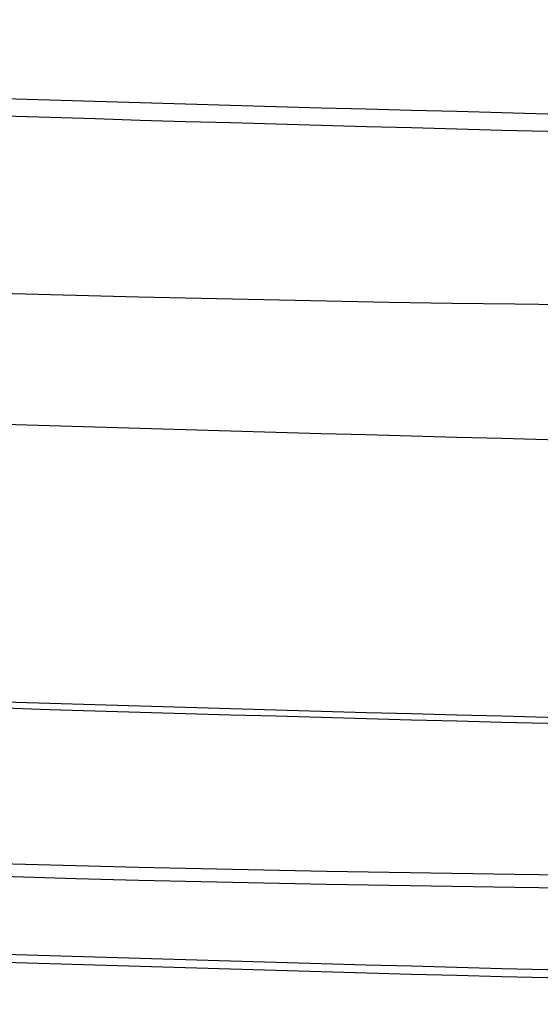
# Model space of a CAD drawing. Header units: millimetres. Extents: x -964 to -364, y -6 to 234.
# Tile 446 of 656: x -954.129 to -954.0968, y -5.7524 to -5.6915. Entities that reach past the tile are written whole.
import ezdxf

# ---------------------------------------------------------------- set-up
doc = ezdxf.new("R2010")
doc.units = ezdxf.units.MM
doc.layers.add('Default', color=18, linetype='Continuous', true_color=0x000000)

msp = doc.modelspace()

# ---------------------------------------------------------------- linework, layer by layer
at = {"layer": 'Default', "extrusion": (-4.302880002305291e-08, 0.1760482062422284, -0.9843815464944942)}
msp.add_rational_spline([(-954.071290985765, -5.718119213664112, 8.22307543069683), (-956.0712909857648, -5.71811930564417, 8.223075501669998), (-956.0712910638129, -3.749356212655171, 8.57517191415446), (-956.0712910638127, -3.749356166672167, 8.575171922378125), (-956.0712910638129, -3.749356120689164, 8.575171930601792)], [1, 0.707106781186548, 1, 0.9999999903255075, 0.9999999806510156], degree=2, knots=[0, 0, 0, 3.14159265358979, 3.14159265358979, 3.141592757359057, 3.141592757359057, 3.141592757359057], dxfattribs=at)
msp.add_rational_spline([(-954.071290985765, -5.718119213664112, 8.22307543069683), (-956.0712909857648, -5.71811930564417, 8.223075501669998), (-956.0712910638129, -3.749356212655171, 8.57517191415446), (-956.0712910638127, -3.749356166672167, 8.575171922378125), (-956.0712910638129, -3.749356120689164, 8.575171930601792)], [1, 0.707106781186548, 1, 0.9999999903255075, 0.9999999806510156], degree=2, knots=[0, 0, 0, 3.14159265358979, 3.14159265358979, 3.141592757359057, 3.141592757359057, 3.141592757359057], dxfattribs=at)
at = {"layer": 'Default', "extrusion": (-4.258863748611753e-08, 0.2252034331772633, -0.9743117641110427)}
msp.add_rational_spline([(-954.0712909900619, -5.697979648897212, 8.12476497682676), (-956.0712909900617, -5.697979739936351, 8.124765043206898), (-956.0712910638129, -3.749356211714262, 8.57517190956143), (-956.0712910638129, -3.749356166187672, 8.575171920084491), (-956.071291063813, -3.749356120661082, 8.575171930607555)], [1, 0.707106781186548, 1, 0.9999999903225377, 0.9999999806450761], degree=2, knots=[0, 0, 0, 3.14159265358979, 3.14159265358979, 3.141592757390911, 3.141592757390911, 3.141592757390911], dxfattribs=at)
msp.add_rational_spline([(-954.0712909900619, -5.697979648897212, 8.12476497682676), (-956.0712909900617, -5.697979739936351, 8.124765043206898), (-956.0712910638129, -3.749356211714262, 8.57517190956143), (-956.0712910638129, -3.749356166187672, 8.575171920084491), (-956.071291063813, -3.749356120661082, 8.575171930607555)], [1, 0.707106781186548, 1, 0.9999999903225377, 0.9999999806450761], degree=2, knots=[0, 0, 0, 3.14159265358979, 3.14159265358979, 3.141592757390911, 3.141592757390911, 3.141592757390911], dxfattribs=at)
at = {"layer": 'Default', "extrusion": (-2.641462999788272e-06, -0.1583924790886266, -0.9873762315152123)}
msp.add_rational_spline([(-954.071288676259, -5.699075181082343, 39.92282575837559), (-956.0711241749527, -5.699074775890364, 39.92283104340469), (-956.0712891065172, -3.724484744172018, 39.60607214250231)], [1.000000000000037, 0.7071238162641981, 0.9999659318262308], degree=2, dxfattribs=at)
msp.add_rational_spline([(-954.071288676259, -5.699075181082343, 39.92282575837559), (-956.0711241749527, -5.699074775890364, 39.92283104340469), (-956.0712891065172, -3.724484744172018, 39.60607214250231)], [1.000000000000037, 0.7071238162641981, 0.9999659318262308], degree=2, dxfattribs=at)
at = {"layer": 'Default', "extrusion": (-2.641462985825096e-06, -0.1583924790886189, -0.9873762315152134)}
msp.add_rational_spline([(-954.0712892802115, -5.735290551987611, 39.69706884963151), (-956.0712892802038, -5.735290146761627, 39.6970741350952), (-956.0712897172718, -3.760537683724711, 39.38028917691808), (-956.071289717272, -3.760537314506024, 39.38028911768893), (-956.0712897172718, -3.760536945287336, 39.38028905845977)], [0.9999999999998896, 0.7071067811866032, 1, 0.99999992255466, 0.9999998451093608], degree=2, knots=[5.907e-13, 5.907e-13, 5.907e-13, 3.14159265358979, 3.14159265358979, 3.141593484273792, 3.141593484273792, 3.141593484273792], dxfattribs=at)
msp.add_rational_spline([(-954.0712892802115, -5.735290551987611, 39.69706884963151), (-956.0712892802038, -5.735290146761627, 39.6970741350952), (-956.0712897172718, -3.760537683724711, 39.38028917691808), (-956.071289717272, -3.760537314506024, 39.38028911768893), (-956.0712897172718, -3.760536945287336, 39.38028905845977)], [0.9999999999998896, 0.7071067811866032, 1, 0.99999992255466, 0.9999998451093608], degree=2, knots=[5.907e-13, 5.907e-13, 5.907e-13, 3.14159265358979, 3.14159265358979, 3.141593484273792, 3.141593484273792, 3.141593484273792], dxfattribs=at)
at = {"layer": 'Default', "extrusion": (-2.626305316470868e-06, -0.09550125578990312, -0.9954293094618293)}
msp.add_rational_spline([(-954.0712896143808, -5.751396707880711, 39.57128640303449), (-956.0712896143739, -5.751396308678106, 39.57129164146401), (-956.0712897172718, -3.760537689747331, 39.38028912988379), (-956.071289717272, -3.760537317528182, 39.38028909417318), (-956.0712897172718, -3.760536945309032, 39.38028905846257)], [1.000000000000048, 0.7071067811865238, 1, 0.9999999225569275, 0.999999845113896], degree=2, knots=[-2.592e-13, -2.592e-13, -2.592e-13, 3.14159265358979, 3.14159265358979, 3.141593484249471, 3.141593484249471, 3.141593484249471], dxfattribs=at)
msp.add_rational_spline([(-954.0712896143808, -5.751396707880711, 39.57128640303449), (-956.0712896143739, -5.751396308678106, 39.57129164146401), (-956.0712897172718, -3.760537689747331, 39.38028912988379), (-956.071289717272, -3.760537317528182, 39.38028909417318), (-956.0712897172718, -3.760536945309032, 39.38028905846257)], [1.000000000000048, 0.7071067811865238, 1, 0.9999999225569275, 0.999999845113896], degree=2, knots=[-2.592e-13, -2.592e-13, -2.592e-13, 3.14159265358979, 3.14159265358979, 3.141593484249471, 3.141593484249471, 3.141593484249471], dxfattribs=at)
at = {"layer": 'Default', "extrusion": (-4.336143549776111e-08, 0.1262696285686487, -0.9919959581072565)}
msp.add_rational_spline([(-954.0712909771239, -5.750894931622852, 8.42074684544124), (-956.0712909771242, -5.750895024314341, 8.42074692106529), (-956.0712910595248, -3.766903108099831, 8.67328617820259), (-956.0712910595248, -3.766903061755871, 8.67328618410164), (-956.0712910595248, -3.766903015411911, 8.67328619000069)], [1, 0.707106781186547, 1, 0.9999999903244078, 0.9999999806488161], degree=2, knots=[0, 0, 0, 3.14159265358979, 3.14159265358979, 3.141592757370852, 3.141592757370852, 3.141592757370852], dxfattribs=at)
msp.add_rational_spline([(-954.0712909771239, -5.750894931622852, 8.42074684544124), (-956.0712909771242, -5.750895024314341, 8.42074692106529), (-956.0712910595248, -3.766903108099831, 8.67328617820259), (-956.0712910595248, -3.766903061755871, 8.67328618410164), (-956.0712910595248, -3.766903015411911, 8.67328619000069)], [1, 0.707106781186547, 1, 0.9999999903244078, 0.9999999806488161], degree=2, knots=[0, 0, 0, 3.14159265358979, 3.14159265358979, 3.141592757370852, 3.141592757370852, 3.141592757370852], dxfattribs=at)
at = {"layer": 'Default', "extrusion": (-4.302880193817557e-08, 0.1760482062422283, -0.9843815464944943)}
msp.add_rational_spline([(-954.0712909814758, -5.735666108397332, 8.32118969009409), (-956.0712909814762, -5.735666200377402, 8.32118976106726), (-956.0712910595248, -3.766903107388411, 8.67328617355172), (-956.0712910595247, -3.766903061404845, 8.673286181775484), (-956.0712910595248, -3.766903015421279, 8.673286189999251)], [1, 0.707106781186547, 1, 0.9999999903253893, 0.9999999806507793], degree=2, knots=[0, 0, 0, 3.14159265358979, 3.14159265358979, 3.141592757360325, 3.141592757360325, 3.141592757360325], dxfattribs=at)
msp.add_rational_spline([(-954.0712909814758, -5.735666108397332, 8.32118969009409), (-956.0712909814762, -5.735666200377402, 8.32118976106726), (-956.0712910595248, -3.766903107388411, 8.67328617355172), (-956.0712910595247, -3.766903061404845, 8.673286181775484), (-956.0712910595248, -3.766903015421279, 8.673286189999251)], [1, 0.707106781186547, 1, 0.9999999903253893, 0.9999999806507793], degree=2, knots=[0, 0, 0, 3.14159265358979, 3.14159265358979, 3.141592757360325, 3.141592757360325, 3.141592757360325], dxfattribs=at)
at = {"layer": 'Default', "extrusion": (-4.282176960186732e-08, 0.2006889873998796, -0.9796550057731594)}
msp.add_open_spline([(-954.0712909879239, -5.709283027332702, 8.17366749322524), (-954.2366559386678, -5.709336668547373, 8.17365651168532), (-954.48873755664, -5.678454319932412, 8.17998298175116), (-954.8140645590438, -5.575232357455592, 8.20112871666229), (-955.055259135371, -5.462513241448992, 8.22422000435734), (-955.282894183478, -5.316391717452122, 8.25415400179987), (-955.4899697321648, -5.139595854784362, 8.29037184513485), (-955.6703777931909, -4.936668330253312, 8.33194293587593), (-955.819483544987, -4.713595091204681, 8.37764101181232), (-955.9345040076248, -4.477235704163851, 8.42606084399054), (-956.0398346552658, -4.158426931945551, 8.4913709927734), (-956.0713455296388, -3.911404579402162, 8.54197520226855), (-956.0712910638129, -3.749356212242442, 8.575171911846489)], degree=3, knots=[-3.151168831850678, -3.151168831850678, -3.151168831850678, -3.151168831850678, -2.653589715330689, -2.39260068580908, -2.124483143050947, -1.851391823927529, -1.57573875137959, -1.300074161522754, -1.026949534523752, -0.7587803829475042, -0.4977265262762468, 0, 0, 0, 0], dxfattribs=at)
msp.add_open_spline([(-954.0712909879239, -5.709283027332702, 8.17366749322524), (-954.2366559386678, -5.709336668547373, 8.17365651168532), (-954.48873755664, -5.678454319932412, 8.17998298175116), (-954.8140645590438, -5.575232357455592, 8.20112871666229), (-955.055259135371, -5.462513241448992, 8.22422000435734), (-955.282894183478, -5.316391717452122, 8.25415400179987), (-955.4899697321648, -5.139595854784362, 8.29037184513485), (-955.6703777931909, -4.936668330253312, 8.33194293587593), (-955.819483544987, -4.713595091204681, 8.37764101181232), (-955.9345040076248, -4.477235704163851, 8.42606084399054), (-956.0398346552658, -4.158426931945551, 8.4913709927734), (-956.0713455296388, -3.911404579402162, 8.54197520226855), (-956.0712910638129, -3.749356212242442, 8.575171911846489)], degree=3, knots=[-3.151168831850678, -3.151168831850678, -3.151168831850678, -3.151168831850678, -2.653589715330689, -2.39260068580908, -2.124483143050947, -1.851391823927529, -1.57573875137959, -1.300074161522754, -1.026949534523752, -0.7587803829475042, -0.4977265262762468, 0, 0, 0, 0], dxfattribs=at)
at = {"layer": 'Default', "extrusion": (-4.358532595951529e-08, 0.07598371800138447, -0.9971090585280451)}
msp.add_rational_spline([(-954.0712909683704, -5.773810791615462, 8.621010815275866), (-956.0712909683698, -5.773810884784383, 8.621010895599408), (-956.071291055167, -3.779592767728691, 8.77297833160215), (-956.0712910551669, -3.779592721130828, 8.772978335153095), (-956.071291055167, -3.779592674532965, 8.77297833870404)], [0.999999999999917, 0.7071067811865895, 1, 0.999999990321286, 0.9999999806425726], degree=2, knots=[4.46e-13, 4.46e-13, 4.46e-13, 3.14159265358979, 3.14159265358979, 3.141592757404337, 3.141592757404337, 3.141592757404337], dxfattribs=at)
msp.add_rational_spline([(-954.0712909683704, -5.773810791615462, 8.621010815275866), (-956.0712909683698, -5.773810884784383, 8.621010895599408), (-956.071291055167, -3.779592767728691, 8.77297833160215), (-956.0712910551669, -3.779592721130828, 8.772978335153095), (-956.071291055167, -3.779592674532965, 8.77297833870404)], [0.999999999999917, 0.7071067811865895, 1, 0.999999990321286, 0.9999999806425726], degree=2, knots=[4.46e-13, 4.46e-13, 4.46e-13, 3.14159265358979, 3.14159265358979, 3.141592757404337, 3.141592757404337, 3.141592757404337], dxfattribs=at)
at = {"layer": 'Default', "extrusion": (-4.336142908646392e-08, 0.1262696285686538, -0.9919959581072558)}
msp.add_rational_spline([(-954.0712909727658, -5.763584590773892, 8.52043899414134), (-956.0712909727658, -5.763584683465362, 8.520439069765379), (-956.071291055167, -3.779592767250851, 8.77297832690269), (-956.071291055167, -3.779592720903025, 8.772978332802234), (-956.0712910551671, -3.779592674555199, 8.772978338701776)], [1, 0.707106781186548, 1, 0.9999999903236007, 0.999999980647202], degree=2, knots=[0, 0, 0, 3.14159265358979, 3.14159265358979, 3.141592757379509, 3.141592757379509, 3.141592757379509], dxfattribs=at)
msp.add_rational_spline([(-954.0712909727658, -5.763584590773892, 8.52043899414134), (-956.0712909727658, -5.763584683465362, 8.520439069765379), (-956.071291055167, -3.779592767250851, 8.77297832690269), (-956.071291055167, -3.779592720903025, 8.772978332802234), (-956.0712910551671, -3.779592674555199, 8.772978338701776)], [1, 0.707106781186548, 1, 0.9999999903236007, 0.999999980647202], degree=2, knots=[0, 0, 0, 3.14159265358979, 3.14159265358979, 3.141592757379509, 3.141592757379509, 3.141592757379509], dxfattribs=at)
at = {"layer": 'Default', "extrusion": (2.520474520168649e-06, -0.03191858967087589, -0.9994904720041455)}
msp.add_rational_spline([(-954.0712902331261, -5.781485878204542, 39.21515610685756), (-956.0712902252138, -5.781486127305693, 39.21515107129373), (-956.071290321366, -3.782505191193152, 39.15131389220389), (-956.0712903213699, -3.7824244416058, 39.15131131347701), (-956.0712903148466, -3.78234369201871, 39.15130873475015)], [0.9999999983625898, 0.7071067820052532, 1, 0.9999832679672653, 0.9999665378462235], degree=2, knots=[8.7814869e-09, 8.7814869e-09, 8.7814869e-09, 3.14159265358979, 3.14159265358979, 3.141772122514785, 3.141772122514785, 3.141772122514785], dxfattribs=at)
msp.add_rational_spline([(-954.0712902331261, -5.781485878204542, 39.21515610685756), (-956.0712902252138, -5.781486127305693, 39.21515107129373), (-956.071290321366, -3.782505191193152, 39.15131389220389), (-956.0712903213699, -3.7824244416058, 39.15131131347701), (-956.0712903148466, -3.78234369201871, 39.15130873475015)], [0.9999999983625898, 0.7071067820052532, 1, 0.9999832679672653, 0.9999665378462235], degree=2, knots=[8.7814869e-09, 8.7814869e-09, 8.7814869e-09, 3.14159265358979, 3.14159265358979, 3.141772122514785, 3.141772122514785, 3.141772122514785], dxfattribs=at)
at = {"layer": 'Default', "extrusion": (-2.626305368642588e-06, -0.09550125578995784, -0.995429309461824)}
msp.add_rational_spline([(-954.0712902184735, -5.773363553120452, 39.34232143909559), (-956.0712902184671, -5.773363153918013, 39.34232667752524), (-956.0712903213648, -3.782504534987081, 39.15132416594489), (-956.071290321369, -3.782424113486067, 39.15131645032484), (-956.071290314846, -3.782343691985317, 39.15130873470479)], [1.000000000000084, 0.7071067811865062, 1, 0.9999832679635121, 0.9999665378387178], degree=2, knots=[-4.486e-13, -4.486e-13, -4.486e-13, 3.14159265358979, 3.14159265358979, 3.141772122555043, 3.141772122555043, 3.141772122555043], dxfattribs=at)
msp.add_rational_spline([(-954.0712902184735, -5.773363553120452, 39.34232143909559), (-956.0712902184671, -5.773363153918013, 39.34232667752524), (-956.0712903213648, -3.782504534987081, 39.15132416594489), (-956.071290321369, -3.782424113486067, 39.15131645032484), (-956.071290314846, -3.782343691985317, 39.15130873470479)], [1.000000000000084, 0.7071067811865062, 1, 0.9999832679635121, 0.9999665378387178], degree=2, knots=[-4.486e-13, -4.486e-13, -4.486e-13, 3.14159265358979, 3.14159265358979, 3.141772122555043, 3.141772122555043, 3.141772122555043], dxfattribs=at)
at = {"layer": 'Default', "extrusion": (-4.369694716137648e-08, 0.02531081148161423, -0.9996796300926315)}
msp.add_rational_spline([(-954.0712909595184, -5.786660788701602, 8.823517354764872), (-956.0712909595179, -5.786660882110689, 8.823517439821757), (-956.071291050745, -3.787301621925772, 8.87413906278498), (-956.0712910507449, -3.787301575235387, 8.87413906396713), (-956.071291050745, -3.787301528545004, 8.874139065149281)], [0.999999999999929, 0.7071067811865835, 1, 0.999999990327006, 0.9999999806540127], degree=2, knots=[3.811e-13, 3.811e-13, 3.811e-13, 3.14159265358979, 3.14159265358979, 3.141592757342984, 3.141592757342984, 3.141592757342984], dxfattribs=at)
msp.add_rational_spline([(-954.0712909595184, -5.786660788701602, 8.823517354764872), (-956.0712909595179, -5.786660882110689, 8.823517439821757), (-956.071291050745, -3.787301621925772, 8.87413906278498), (-956.0712910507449, -3.787301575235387, 8.87413906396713), (-956.071291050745, -3.787301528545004, 8.874139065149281)], [0.999999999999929, 0.7071067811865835, 1, 0.999999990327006, 0.9999999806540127], degree=2, knots=[3.811e-13, 3.811e-13, 3.811e-13, 3.14159265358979, 3.14159265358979, 3.141592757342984, 3.141592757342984, 3.141592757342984], dxfattribs=at)
at = {"layer": 'Default', "extrusion": (-4.358532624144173e-08, 0.07598371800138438, -0.997109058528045)}
msp.add_rational_spline([(-954.0712909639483, -5.781519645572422, 8.722171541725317), (-956.0712909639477, -5.781519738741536, 8.722171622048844), (-956.071291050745, -3.787301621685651, 8.8741390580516), (-956.0712910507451, -3.787301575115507, 8.874139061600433), (-956.0712910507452, -3.787301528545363, 8.874139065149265)], [0.9999999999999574, 0.7071067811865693, 1, 0.9999999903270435, 0.9999999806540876], degree=2, knots=[2.29e-13, 2.29e-13, 2.29e-13, 3.14159265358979, 3.14159265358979, 3.141592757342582, 3.141592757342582, 3.141592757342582], dxfattribs=at)
msp.add_rational_spline([(-954.0712909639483, -5.781519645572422, 8.722171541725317), (-956.0712909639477, -5.781519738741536, 8.722171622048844), (-956.071291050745, -3.787301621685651, 8.8741390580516), (-956.0712910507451, -3.787301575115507, 8.874139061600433), (-956.0712910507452, -3.787301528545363, 8.874139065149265)], [0.9999999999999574, 0.7071067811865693, 1, 0.9999999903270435, 0.9999999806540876], degree=2, knots=[2.29e-13, 2.29e-13, 2.29e-13, 3.14159265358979, 3.14159265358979, 3.141592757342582, 3.141592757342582, 3.141592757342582], dxfattribs=at)
at = {"layer": 'Default', "extrusion": (-4.371139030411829e-08, 1.192092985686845e-07, -0.999999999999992)}
msp.add_rational_spline([(-954.071290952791, -5.789896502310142, 8.976630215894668), (-956.0712909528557, -5.789896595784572, 8.976630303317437), (-956.0712910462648, -3.789896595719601, 8.97663054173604), (-956.0712910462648, -3.789896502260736, 8.97663054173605), (-956.0712910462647, -3.789896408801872, 8.97663054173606)], [1.000000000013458, 0.707106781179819, 1, 0.9999999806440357, 0.999999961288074], degree=2, knots=[-7.21774e-11, -7.21774e-11, -7.21774e-11, 3.14159265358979, 3.14159265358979, 3.141592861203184, 3.141592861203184, 3.141592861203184], dxfattribs=at)
msp.add_rational_spline([(-954.071290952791, -5.789896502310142, 8.976630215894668), (-956.0712909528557, -5.789896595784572, 8.976630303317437), (-956.0712910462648, -3.789896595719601, 8.97663054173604), (-956.0712910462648, -3.789896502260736, 8.97663054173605), (-956.0712910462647, -3.789896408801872, 8.97663054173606)], [1.000000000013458, 0.707106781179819, 1, 0.9999999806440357, 0.999999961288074], degree=2, knots=[-7.21774e-11, -7.21774e-11, -7.21774e-11, 3.14159265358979, 3.14159265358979, 3.141592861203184, 3.141592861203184, 3.141592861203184], dxfattribs=at)
at = {"layer": 'Default', "extrusion": (-2.635208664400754e-06, -0.1270107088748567, -0.9919013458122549)}
msp.add_open_spline([(-954.071289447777, -5.745338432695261, 39.63443305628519), (-954.2366553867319, -5.745392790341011, 39.63444045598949), (-954.488739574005, -5.714117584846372, 39.6304364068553), (-954.8140665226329, -5.609585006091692, 39.61705211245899), (-955.0552618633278, -5.495434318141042, 39.60243601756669), (-955.28289716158, -5.347457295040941, 39.58348850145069), (-955.4899724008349, -5.168416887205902, 39.56056333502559), (-955.6703796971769, -4.962913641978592, 39.5342495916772), (-955.8194844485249, -4.737009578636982, 39.50532348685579), (-955.9345039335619, -4.497651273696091, 39.47467450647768), (-956.0398340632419, -4.174796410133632, 39.43333395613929), (-956.071344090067, -3.924641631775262, 39.40130229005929), (-956.0712897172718, -3.760537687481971, 39.38028915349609)], degree=3, knots=[-3.151465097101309, -3.151465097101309, -3.151465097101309, -3.151465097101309, -2.653883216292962, -2.392889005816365, -2.124761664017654, -1.851654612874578, -1.575979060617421, -1.300285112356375, -1.027124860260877, -0.75891508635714, -0.4978173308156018, 0, 0, 0, 0], dxfattribs=at)
msp.add_open_spline([(-954.071289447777, -5.745338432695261, 39.63443305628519), (-954.2366553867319, -5.745392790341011, 39.63444045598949), (-954.488739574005, -5.714117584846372, 39.6304364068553), (-954.8140665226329, -5.609585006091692, 39.61705211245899), (-955.0552618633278, -5.495434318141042, 39.60243601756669), (-955.28289716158, -5.347457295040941, 39.58348850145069), (-955.4899724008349, -5.168416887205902, 39.56056333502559), (-955.6703796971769, -4.962913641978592, 39.5342495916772), (-955.8194844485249, -4.737009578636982, 39.50532348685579), (-955.9345039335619, -4.497651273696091, 39.47467450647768), (-956.0398340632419, -4.174796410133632, 39.43333395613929), (-956.071344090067, -3.924641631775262, 39.40130229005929), (-956.0712897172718, -3.760537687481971, 39.38028915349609)], degree=3, knots=[-3.151465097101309, -3.151465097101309, -3.151465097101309, -3.151465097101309, -2.653883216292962, -2.392889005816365, -2.124761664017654, -1.851654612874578, -1.575979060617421, -1.300285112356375, -1.027124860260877, -0.75891508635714, -0.4978173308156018, 0, 0, 0, 0], dxfattribs=at)
at = {"layer": 'Default', "extrusion": (-4.320958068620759e-08, 0.1512068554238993, -0.9885021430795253)}
msp.add_open_spline([(-954.0712909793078, -5.744534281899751, 8.37077648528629), (-954.23665594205, -5.744588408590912, 8.37076821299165), (-954.4887375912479, -5.713427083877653, 8.37553483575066), (-954.8140645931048, -5.609272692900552, 8.39146689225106), (-955.0552591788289, -5.495535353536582, 8.408864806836), (-955.282894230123, -5.348093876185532, 8.4314182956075), (-955.489969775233, -5.169700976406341, 8.45870628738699), (-955.6703778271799, -4.964940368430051, 8.49002763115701), (-955.8194835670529, -4.739852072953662, 8.5244584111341), (-955.9345040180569, -4.501357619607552, 8.56093987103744), (-956.039834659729, -4.179668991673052, 8.61014718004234), (-956.0713455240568, -3.930415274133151, 8.648274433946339), (-956.0712910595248, -3.766903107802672, 8.67328617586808)], degree=3, knots=[-3.151172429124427, -3.151172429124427, -3.151172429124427, -3.151172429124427, -2.653593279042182, -2.392604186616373, -2.124486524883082, -1.851395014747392, -1.575741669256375, -1.300076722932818, -1.026951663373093, -0.7587820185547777, -0.4977276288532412, 0, 0, 0, 0], dxfattribs=at)
msp.add_open_spline([(-954.0712909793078, -5.744534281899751, 8.37077648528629), (-954.23665594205, -5.744588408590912, 8.37076821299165), (-954.4887375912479, -5.713427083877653, 8.37553483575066), (-954.8140645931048, -5.609272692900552, 8.39146689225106), (-955.0552591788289, -5.495535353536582, 8.408864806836), (-955.282894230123, -5.348093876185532, 8.4314182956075), (-955.489969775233, -5.169700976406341, 8.45870628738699), (-955.6703778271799, -4.964940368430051, 8.49002763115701), (-955.8194835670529, -4.739852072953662, 8.5244584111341), (-955.9345040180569, -4.501357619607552, 8.56093987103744), (-956.039834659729, -4.179668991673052, 8.61014718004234), (-956.0713455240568, -3.930415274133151, 8.648274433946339), (-956.0712910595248, -3.766903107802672, 8.67328617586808)], degree=3, knots=[-3.151172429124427, -3.151172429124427, -3.151172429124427, -3.151172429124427, -2.653593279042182, -2.392604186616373, -2.124486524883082, -1.851395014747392, -1.575741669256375, -1.300076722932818, -1.026951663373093, -0.7587820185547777, -0.4977276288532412, 0, 0, 0, 0], dxfattribs=at)
at = {"layer": 'Default', "extrusion": (-4.3486833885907e-08, 0.1011589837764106, -0.9948702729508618)}
msp.add_open_spline([(-954.071290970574, -5.769968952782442, 8.57059564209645), (-954.2366559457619, -5.770023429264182, 8.57059011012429), (-954.4887376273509, -5.738661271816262, 8.57377904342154), (-954.814064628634, -5.633835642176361, 8.58443778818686), (-955.055259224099, -5.519365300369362, 8.59607720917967), (-955.282894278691, -5.370973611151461, 8.61116577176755), (-955.4899698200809, -5.191431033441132, 8.62942177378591), (-955.6703778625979, -4.985350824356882, 8.65037613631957), (-955.819483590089, -4.758811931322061, 8.67341074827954), (-955.9345040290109, -4.518780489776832, 8.69781728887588), (-956.0398346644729, -4.195018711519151, 8.73073757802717), (-956.0713455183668, -3.944158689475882, 8.756245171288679), (-956.071291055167, -3.779592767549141, 8.7729783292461)], degree=3, knots=[-3.151176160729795, -3.151176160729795, -3.151176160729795, -3.151176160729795, -2.653596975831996, -2.392607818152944, -2.124490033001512, -1.851398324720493, -1.575744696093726, -1.30007937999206, -1.026953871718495, -0.7587837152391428, -0.4977287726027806, 0, 0, 0, 0], dxfattribs=at)
msp.add_open_spline([(-954.071290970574, -5.769968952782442, 8.57059564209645), (-954.2366559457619, -5.770023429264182, 8.57059011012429), (-954.4887376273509, -5.738661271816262, 8.57377904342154), (-954.814064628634, -5.633835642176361, 8.58443778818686), (-955.055259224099, -5.519365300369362, 8.59607720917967), (-955.282894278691, -5.370973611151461, 8.61116577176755), (-955.4899698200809, -5.191431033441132, 8.62942177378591), (-955.6703778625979, -4.985350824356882, 8.65037613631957), (-955.819483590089, -4.758811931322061, 8.67341074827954), (-955.9345040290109, -4.518780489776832, 8.69781728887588), (-956.0398346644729, -4.195018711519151, 8.73073757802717), (-956.0713455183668, -3.944158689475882, 8.756245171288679), (-956.071291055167, -3.779592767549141, 8.7729783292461)], degree=3, knots=[-3.151176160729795, -3.151176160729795, -3.151176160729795, -3.151176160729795, -2.653596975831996, -2.392607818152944, -2.124490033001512, -1.851398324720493, -1.575744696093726, -1.30007937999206, -1.026953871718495, -0.7587837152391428, -0.4977287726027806, 0, 0, 0, 0], dxfattribs=at)
at = {"layer": 'Default', "extrusion": (-5.294193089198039e-08, -0.06374227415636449, -0.9979663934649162)}
msp.add_open_spline([(-954.071290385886, -5.779451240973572, 39.27886821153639), (-954.2366563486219, -5.779505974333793, 39.27887171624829), (-954.4887405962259, -5.748039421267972, 39.27686189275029), (-954.8140675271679, -5.642867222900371, 39.27014433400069), (-955.0552628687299, -5.528018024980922, 39.26280867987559), (-955.2828981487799, -5.379135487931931, 39.2532992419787), (-955.4899733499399, -5.198999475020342, 39.2417935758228), (-955.6703805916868, -4.992238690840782, 39.22858732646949), (-955.8194852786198, -4.764952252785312, 39.21407005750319), (-955.9345046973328, -4.524129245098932, 39.1986881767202), (-956.0398347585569, -4.199298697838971, 39.17794055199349), (-956.0713447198, -3.947613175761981, 39.16186485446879), (-956.0712903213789, -3.782505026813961, 39.15131903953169)], degree=3, knots=[-3.151472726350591, -3.151472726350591, -3.151472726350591, -3.151472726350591, -2.653890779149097, -2.392896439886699, -2.124768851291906, -1.851661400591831, -1.575985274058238, -1.300290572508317, -1.027129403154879, -0.7589185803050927, -0.4978196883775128, 0, 0, 0, 0], dxfattribs=at)
msp.add_open_spline([(-954.071290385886, -5.779451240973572, 39.27886821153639), (-954.2366563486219, -5.779505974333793, 39.27887171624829), (-954.4887405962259, -5.748039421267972, 39.27686189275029), (-954.8140675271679, -5.642867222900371, 39.27014433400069), (-955.0552628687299, -5.528018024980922, 39.26280867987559), (-955.2828981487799, -5.379135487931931, 39.2532992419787), (-955.4899733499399, -5.198999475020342, 39.2417935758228), (-955.6703805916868, -4.992238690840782, 39.22858732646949), (-955.8194852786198, -4.764952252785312, 39.21407005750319), (-955.9345046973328, -4.524129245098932, 39.1986881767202), (-956.0398347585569, -4.199298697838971, 39.17794055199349), (-956.0713447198, -3.947613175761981, 39.16186485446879), (-956.0712903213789, -3.782505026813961, 39.15131903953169)], degree=3, knots=[-3.151472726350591, -3.151472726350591, -3.151472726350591, -3.151472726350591, -2.653890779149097, -2.392896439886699, -2.124768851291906, -1.851661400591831, -1.575985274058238, -1.300290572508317, -1.027129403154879, -0.7589185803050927, -0.4978196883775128, 0, 0, 0, 0], dxfattribs=at)
at = {"layer": 'Default', "extrusion": (-4.365481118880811e-08, 0.0506635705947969, -0.9987157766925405)}
msp.add_open_spline([(-954.0712909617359, -5.785376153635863, 8.77277921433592), (-954.236655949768, -5.785430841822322, 8.7727764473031), (-954.4887376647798, -5.753947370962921, 8.77437357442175), (-954.8140646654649, -5.648716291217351, 8.77971182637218), (-955.055259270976, -5.533803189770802, 8.7855412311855), (-955.282894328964, -5.384837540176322, 8.79309807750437), (-955.4899698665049, -5.204600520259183, 8.80224127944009), (-955.670377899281, -4.997723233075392, 8.81273590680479), (-955.819483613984, -4.770308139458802, 8.82427238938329), (-955.934504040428, -4.529348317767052, 8.8364959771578), (-956.0398346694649, -4.204334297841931, 8.8529835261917), (-956.0713455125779, -3.952504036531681, 8.86575855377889), (-956.071291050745, -3.787301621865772, 8.87413906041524)], degree=3, knots=[0, 0, 0, 0, 0.4975792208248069, 0.7585684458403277, 1.026686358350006, 1.299778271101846, 1.575432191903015, 1.851097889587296, 2.124223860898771, 2.392394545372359, 2.6534500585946, 3.151180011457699, 3.151180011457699, 3.151180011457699, 3.151180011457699], dxfattribs=at)
msp.add_open_spline([(-954.0712909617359, -5.785376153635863, 8.77277921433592), (-954.236655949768, -5.785430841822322, 8.7727764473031), (-954.4887376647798, -5.753947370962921, 8.77437357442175), (-954.8140646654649, -5.648716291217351, 8.77971182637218), (-955.055259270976, -5.533803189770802, 8.7855412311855), (-955.282894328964, -5.384837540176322, 8.79309807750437), (-955.4899698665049, -5.204600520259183, 8.80224127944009), (-955.670377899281, -4.997723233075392, 8.81273590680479), (-955.819483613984, -4.770308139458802, 8.82427238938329), (-955.934504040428, -4.529348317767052, 8.8364959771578), (-956.0398346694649, -4.204334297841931, 8.8529835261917), (-956.0713455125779, -3.952504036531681, 8.86575855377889), (-956.071291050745, -3.787301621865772, 8.87413906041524)], degree=3, knots=[0, 0, 0, 0, 0.4975792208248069, 0.7585684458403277, 1.026686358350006, 1.299778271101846, 1.575432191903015, 1.851097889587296, 2.124223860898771, 2.392394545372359, 2.6534500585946, 3.151180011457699, 3.151180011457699, 3.151180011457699, 3.151180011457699], dxfattribs=at)
at = {"layer": 'Default'}
msp.add_open_spline([(-954.071290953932, -5.789896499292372, 8.95131546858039), (-954.2366546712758, -5.789951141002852, 8.9513147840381), (-954.4887330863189, -5.758438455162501, 8.95171366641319), (-954.8140601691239, -5.653106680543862, 8.95304691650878), (-955.055253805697, -5.538084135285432, 8.95450282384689), (-955.282888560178, -5.388976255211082, 8.95639016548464), (-955.4899645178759, -5.208566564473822, 8.95867370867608), (-955.670373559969, -5.001490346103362, 8.96129478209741), (-955.819480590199, -4.773855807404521, 8.96417607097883), (-955.934502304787, -4.532662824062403, 8.96722897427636), (-956.0398336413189, -4.207335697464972, 8.97134680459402), (-956.0713456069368, -3.955259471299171, 8.97453745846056), (-956.0712910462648, -3.789896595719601, 8.97663053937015)], degree=3, knots=[-3.150799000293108, -3.150799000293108, -3.150799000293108, -3.150799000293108, -2.653223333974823, -2.392240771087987, -2.124135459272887, -1.851063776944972, -1.575438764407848, -1.299810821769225, -1.026730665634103, -0.758612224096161, -0.4976131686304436, 0, 0, 0, 0], dxfattribs=at)
msp.add_open_spline([(-954.071290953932, -5.789896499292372, 8.95131546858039), (-954.2366546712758, -5.789951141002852, 8.9513147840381), (-954.4887330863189, -5.758438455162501, 8.95171366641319), (-954.8140601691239, -5.653106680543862, 8.95304691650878), (-955.055253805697, -5.538084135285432, 8.95450282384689), (-955.282888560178, -5.388976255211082, 8.95639016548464), (-955.4899645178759, -5.208566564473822, 8.95867370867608), (-955.670373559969, -5.001490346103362, 8.96129478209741), (-955.819480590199, -4.773855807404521, 8.96417607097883), (-955.934502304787, -4.532662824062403, 8.96722897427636), (-956.0398336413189, -4.207335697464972, 8.97134680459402), (-956.0713456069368, -3.955259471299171, 8.97453745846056), (-956.0712910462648, -3.789896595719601, 8.97663053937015)], degree=3, knots=[-3.150799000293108, -3.150799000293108, -3.150799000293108, -3.150799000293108, -2.653223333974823, -2.392240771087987, -2.124135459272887, -1.851063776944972, -1.575438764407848, -1.299810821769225, -1.026730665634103, -0.758612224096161, -0.4976131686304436, 0, 0, 0, 0], dxfattribs=at)
at = {"layer": 'Default', "extrusion": (-4.296116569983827e-08, -0.0159612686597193, -0.9998726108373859)}
msp.add_open_spline([(-954.071289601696, -5.789900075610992, 38.9516761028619), (-954.2366535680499, -5.789954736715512, 38.95167698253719), (-954.4887326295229, -5.758441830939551, 38.95117394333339), (-954.8140596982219, -5.653109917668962, 38.9494925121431), (-955.0552535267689, -5.538087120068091, 38.94765637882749), (-955.2828883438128, -5.388978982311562, 38.94527613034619), (-955.4899642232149, -5.208569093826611, 38.94239620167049), (-955.670373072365, -5.001492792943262, 38.93909058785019), (-955.8194798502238, -4.773858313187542, 38.93545679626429), (-955.934501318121, -4.532665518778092, 38.93160656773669), (-956.0398325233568, -4.207338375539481, 38.92641327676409), (-956.0713442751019, -3.955262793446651, 38.92238931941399), (-956.0712897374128, -3.789900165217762, 38.91974958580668)], degree=3, knots=[0, 0, 0, 0, 0.4975763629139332, 0.7585602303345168, 1.026668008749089, 1.299743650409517, 1.575374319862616, 1.851009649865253, 2.12409876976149, 2.392227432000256, 2.653237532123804, 3.150873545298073, 3.150873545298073, 3.150873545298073, 3.150873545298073], dxfattribs=at)
msp.add_open_spline([(-954.071289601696, -5.789900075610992, 38.9516761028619), (-954.2366535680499, -5.789954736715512, 38.95167698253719), (-954.4887326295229, -5.758441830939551, 38.95117394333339), (-954.8140596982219, -5.653109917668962, 38.9494925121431), (-955.0552535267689, -5.538087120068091, 38.94765637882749), (-955.2828883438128, -5.388978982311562, 38.94527613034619), (-955.4899642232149, -5.208569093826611, 38.94239620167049), (-955.670373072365, -5.001492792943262, 38.93909058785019), (-955.8194798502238, -4.773858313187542, 38.93545679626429), (-955.934501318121, -4.532665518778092, 38.93160656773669), (-956.0398325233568, -4.207338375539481, 38.92641327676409), (-956.0713442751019, -3.955262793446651, 38.92238931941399), (-956.0712897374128, -3.789900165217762, 38.91974958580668)], degree=3, knots=[0, 0, 0, 0, 0.4975763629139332, 0.7585602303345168, 1.026668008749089, 1.299743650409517, 1.575374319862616, 1.851009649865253, 2.12409876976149, 2.392227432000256, 2.653237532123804, 3.150873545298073, 3.150873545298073, 3.150873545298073, 3.150873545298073], dxfattribs=at)
at = {"layer": 'Default', "extrusion": (-4.36969492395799e-08, 0.02531081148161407, -0.9996796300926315)}
msp.add_rational_spline([(-954.0712909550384, -5.78925576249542, 8.926008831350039), (-956.0712909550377, -5.789255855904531, 8.926008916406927), (-956.0712910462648, -3.789896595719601, 8.97663053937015)], [0.9999999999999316, 0.7071067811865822, 1], degree=2, dxfattribs=at)
msp.add_rational_spline([(-954.0712909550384, -5.78925576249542, 8.926008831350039), (-956.0712909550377, -5.789255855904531, 8.926008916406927), (-956.0712910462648, -3.789896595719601, 8.97663053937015)], [0.9999999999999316, 0.7071067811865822, 1], degree=2, dxfattribs=at)
at = {"layer": 'Default', "extrusion": (-4.371140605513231e-08, 1.19209299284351e-07, -0.999999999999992)}
msp.add_rational_spline([(-954.0712896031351, -5.789900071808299, 38.91974925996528), (-956.0712896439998, -5.789900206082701, 38.91974934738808), (-956.0712897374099, -3.789900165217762, 38.91974958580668)], [1.000000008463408, 0.7071067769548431, 1], degree=2, dxfattribs=at)
msp.add_rational_spline([(-954.0712896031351, -5.789900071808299, 38.91974925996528), (-956.0712896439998, -5.789900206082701, 38.91974934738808), (-956.0712897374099, -3.789900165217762, 38.91974958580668)], [1.000000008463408, 0.7071067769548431, 1], degree=2, dxfattribs=at)
at = {"layer": 'Default', "extrusion": (2.520474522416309e-06, -0.03191858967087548, -0.9994904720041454)}
msp.add_rational_spline([(-954.0712896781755, -5.788881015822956, 38.98358667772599), (-956.0709685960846, -5.788881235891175, 38.98358164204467), (-956.0712897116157, -3.790221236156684, 38.91975471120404)], [0.999999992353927, 0.707140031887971, 0.9999335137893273], degree=2, dxfattribs=at)
msp.add_rational_spline([(-954.0712896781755, -5.788881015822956, 38.98358667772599), (-956.0709685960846, -5.788881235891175, 38.98358164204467), (-956.0712897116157, -3.790221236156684, 38.91975471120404)], [0.999999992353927, 0.707140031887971, 0.9999335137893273], degree=2, dxfattribs=at)

doc.saveas('drawing.dxf')
